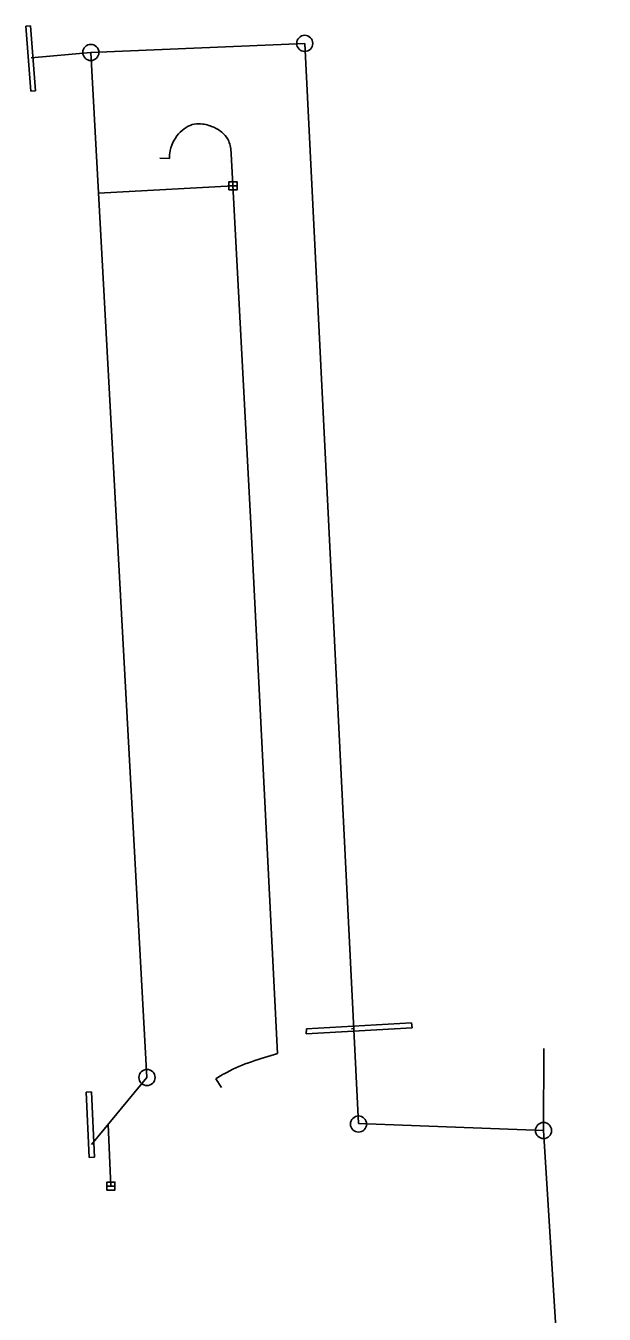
# Model space of a CAD drawing. Extents: x -599951 to -598963, y -1164095 to -1162939.
# Drawn here: x -599526.8 to -599490.9, y -1163323.6 to -1163243.9 of the extents above; entities that cross this region are included whole.
import ezdxf

# ---------------------------------------------------------------- set-up
doc = ezdxf.new("R2010")
doc.units = 0
doc.layers.add('Vrstva 11', color=7, linetype='Continuous')
doc.layers.add('Vrstva 9', color=7, linetype='Continuous')

msp = doc.modelspace()

# ---------------------------------------------------------------- linework, layer by layer
at = {"layer": 'Vrstva 11'}
for p, q in [((-599526.45, -1163243.87), (-599526.75, -1163243.9)), ((-599526.75, -1163243.9), (-599526.44, -1163247.91)), ((-599526.14, -1163247.89), (-599526.45, -1163243.87)), ((-599526.44, -1163247.91), (-599526.14, -1163247.89)), ((-599514.163, -1163253.771), (-599513.663, -1163253.771)), ((-599502.85, -1163305.55), (-599509.37, -1163305.93)), ((-599502.82, -1163305.87), (-599502.85, -1163305.55)), ((-599509.38, -1163306.24), (-599502.82, -1163305.87)), ((-599509.37, -1163305.93), (-599509.38, -1163306.24)), ((-599522.68, -1163309.83), (-599523.01, -1163309.84)), ((-599523.01, -1163309.84), (-599522.82, -1163313.88)), ((-599522.49, -1163313.86), (-599522.68, -1163309.83)), ((-599522.82, -1163313.88), (-599522.49, -1163313.86)), ((-599521.727, -1163315.655), (-599521.227, -1163315.655))]:
    msp.add_line(p, q, dxfattribs=at)
for points in [[(-599514.163, -1163254.021), (-599513.663, -1163254.021), (-599513.663, -1163253.521), (-599514.163, -1163253.521)], [(-599521.727, -1163315.905), (-599521.227, -1163315.905), (-599521.227, -1163315.405), (-599521.727, -1163315.405)]]:
    msp.add_lwpolyline(points, close=True, dxfattribs=at)
for centre in [(-599522.72, -1163245.52), (-599509.47, -1163244.96), (-599519.24, -1163308.94), (-599506.14, -1163311.82), (-599494.68, -1163312.22)]:
    msp.add_circle(centre, 0.5, dxfattribs=at)
at = {"layer": 'Vrstva 9'}
for p, q in [((-599526.75, -1163243.9), (-599526.45, -1163243.87)), ((-599526.44, -1163247.91), (-599526.75, -1163243.9)), ((-599526.45, -1163243.87), (-599526.14, -1163247.89)), ((-599522.72, -1163245.52), (-599509.47, -1163244.96)), ((-599509.47, -1163244.96), (-599506.142, -1163311.782)), ((-599526.422, -1163245.86), (-599522.72, -1163245.52)), ((-599519.24, -1163308.94), (-599522.72, -1163245.52)), ((-599526.14, -1163247.89), (-599526.44, -1163247.91)), ((-599517.84, -1163252.088), (-599518.44, -1163252.069)), ((-599512.808, -1163274.672), (-599514.018, -1163251.787)), ((-599513.913, -1163253.771), (-599522.242, -1163254.228)), ((-599511.149, -1163307.464), (-599512.808, -1163274.67)), ((-599502.85, -1163305.55), (-599509.37, -1163305.93)), ((-599502.82, -1163305.87), (-599502.85, -1163305.55)), ((-599509.38, -1163306.24), (-599502.82, -1163305.87)), ((-599509.37, -1163305.93), (-599509.38, -1163306.24)), ((-599506.58, -1163305.92), (-599506.435, -1163305.907)), ((-599494.68, -1163312.22), (-599494.655, -1163307.152)), ((-599522.674, -1163313.079), (-599519.24, -1163308.94)), ((-599514.974, -1163309.015), (-599514.62, -1163309.554)), ((-599523.01, -1163309.84), (-599522.68, -1163309.83)), ((-599522.82, -1163313.88), (-599523.01, -1163309.84)), ((-599522.68, -1163309.83), (-599522.49, -1163313.86)), ((-599521.477, -1163315.655), (-599521.648, -1163311.843)), ((-599506.142, -1163311.782), (-599494.68, -1163312.22)), ((-599494.68, -1163312.22), (-599490.92, -1163371.96)), ((-599522.49, -1163313.86), (-599522.82, -1163313.88))]:
    msp.add_line(p, q, dxfattribs=at)
for points in [[(-599514.018, -1163251.787), (-599514.179, -1163251), (-599514.483, -1163250.569), (-599515.067, -1163250.167), (-599515.788, -1163249.949), (-599516.312, -1163249.956), (-599516.81, -1163250.155), (-599517.296, -1163250.564), (-599517.634, -1163251.097), (-599517.83, -1163251.744), (-599517.84, -1163252.088)], [(-599514.974, -1163309.015), (-599514.3, -1163308.62), (-599511.149, -1163307.464)]]:
    msp.add_spline(points, degree=3, dxfattribs=at)

doc.saveas('drawing.dxf')
